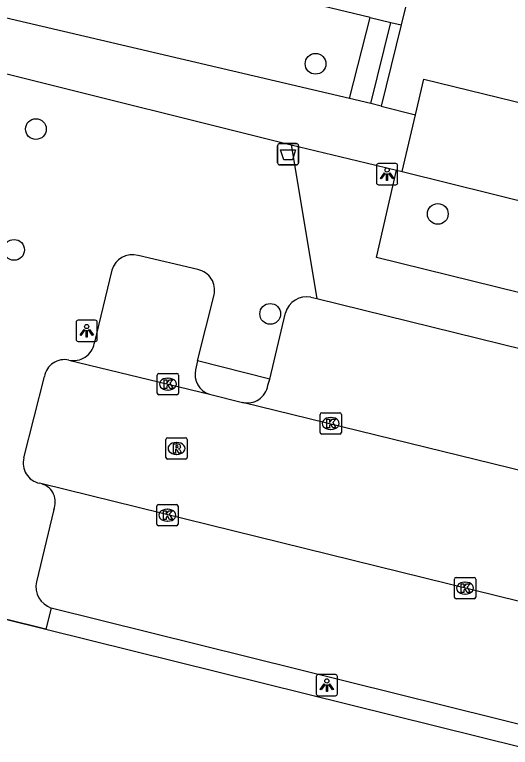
# Model space of a CAD drawing. Extents: x 162812 to 163818, y 381639 to 382470.
# Drawn here: x 163431.96 to 163455.31, y 382100.72 to 382135.2 of the extents above; entities that cross this region are included whole.
import ezdxf

# ---------------------------------------------------------------- set-up
doc = ezdxf.new("R2010")
doc.units = 0
for name, color, linetype in [('IMGEO_Afvalbak', 7, 'Continuous'), ('IMGEO_Boom', 7, 'Continuous'), ('IMGEO_Groenvoorziening', 7, 'Continuous'), ('IMGEO_Haag', 7, 'Continuous'), ('IMGEO_Hek', 7, 'Continuous'), ('IMGEO_Kolk', 7, 'Continuous'), ('IMGEO_Lichtpunt', 7, 'Continuous'), ('IMGEO_Parkeervlak_open', 7, 'Continuous'), ('IMGEO_Rijbaan_lokaal_open', 7, 'Continuous'), ('IMGEO_Rioolput', 7, 'Continuous'), ('IMGEO_Verkeerseiland_open', 7, 'Continuous'), ('IMGEO_Voetpad_open', 7, 'Continuous')]:
    doc.layers.add(name, color=color, linetype=linetype)

msp = doc.modelspace()

# ---------------------------------------------------------------- linework, layer by layer
at = {"layer": 'IMGEO_Afvalbak'}
for p, q in [((163444.342, 382128.234), (163444.342, 382129.034)), ((163444.342, 382129.034), (163444.342, 382128.234)), ((163444.442, 382129.134), (163445.232, 382129.134)), ((163445.232, 382129.134), (163444.442, 382129.134)), ((163445.332, 382129.034), (163445.332, 382128.234)), ((163445.332, 382128.234), (163445.332, 382129.034)), ((163445.232, 382128.134), (163444.442, 382128.134)), ((163444.442, 382128.134), (163445.232, 382128.134))]:
    msp.add_line(p, q, dxfattribs=at)
msp.add_lwpolyline([(163444.485, 382128.848), (163445.189, 382128.848), (163445.04, 382128.378), (163444.634, 382128.378), (163444.485, 382128.848)], dxfattribs=at)
for centre, start, end in [((163444.442, 382129.034), 90, 180), ((163444.442, 382129.034), 90, 180), ((163445.232, 382129.034), 0, 90), ((163445.232, 382129.034), 360, 90), ((163444.442, 382128.234), 180, 270), ((163444.442, 382128.234), 180, 270), ((163445.232, 382128.234), 270, 0), ((163445.232, 382128.234), 270, 0)]:
    msp.add_arc(centre, 0.1, start, end, dxfattribs=at)
at = {"layer": 'IMGEO_Boom'}
for centre in [(163446.132, 382132.891), (163432.961, 382129.819), (163451.891, 382125.826), (163431.933, 382124.135), (163443.997, 382121.123)]:
    msp.add_circle(centre, 0.489, dxfattribs=at)
at = {"layer": 'IMGEO_Groenvoorziening'}
msp.add_lwpolyline([(163433.426, 382106.281), (163427.456, 382107.757), (163426.096, 382101.063), (163425.098, 382101.266)], dxfattribs=at)
at = {"layer": 'IMGEO_Haag'}
for points in [[(163433.686, 382107.276), (163433.426, 382106.281)], [(163433.426, 382106.281), (163455.899, 382100.722)]]:
    msp.add_lwpolyline(points, dxfattribs=at)
at = {"layer": 'IMGEO_Hek'}
for points in [[(163425.098, 382101.266), (163426.096, 382101.063), (163427.456, 382107.757), (163433.426, 382106.281)], [(163433.426, 382106.281), (163455.899, 382100.722)]]:
    msp.add_lwpolyline(points, dxfattribs=at)
at = {"layer": 'IMGEO_Kolk'}
for p, q in [((163438.679, 382117.39), (163438.679, 382118.242)), ((163438.754, 382118.316), (163439.606, 382118.316)), ((163439.68, 382118.242), (163439.68, 382117.39)), ((163439.167, 382118.096), (163439.192, 382118.096)), ((163439.606, 382117.316), (163438.754, 382117.316)), ((163439.19, 382117.536), (163439.165, 382117.536)), ((163446.347, 382115.54), (163446.347, 382116.392)), ((163446.422, 382116.466), (163447.274, 382116.466)), ((163446.835, 382116.246), (163446.86, 382116.246)), ((163447.348, 382116.392), (163447.348, 382115.54)), ((163446.858, 382115.686), (163446.833, 382115.686)), ((163447.274, 382115.466), (163446.422, 382115.466)), ((163438.653, 382111.223), (163438.653, 382112.075)), ((163438.728, 382112.149), (163439.58, 382112.149)), ((163439.654, 382112.075), (163439.654, 382111.223)), ((163439.141, 382111.929), (163439.166, 382111.929)), ((163439.164, 382111.369), (163439.139, 382111.369)), ((163439.58, 382111.149), (163438.728, 382111.149)), ((163452.674, 382107.791), (163452.674, 382108.643)), ((163452.749, 382108.717), (163453.601, 382108.717)), ((163453.675, 382108.643), (163453.675, 382107.791)), ((163453.162, 382108.497), (163453.187, 382108.497)), ((163453.185, 382107.937), (163453.16, 382107.937)), ((163453.601, 382107.717), (163452.749, 382107.717))]:
    msp.add_line(p, q, dxfattribs=at)
for points in [[(163438.679, 382117.39), (163438.679, 382118.242)], [(163438.754, 382118.316), (163439.606, 382118.316)], [(163439.68, 382118.242), (163439.68, 382117.39)], [(163439, 382118.016), (163439.123, 382118.016), (163439.123, 382117.865), (163439.253, 382118.016), (163439.417, 382118.016), (163439.271, 382117.865), (163439.424, 382117.616), (163439.272, 382117.616), (163439.187, 382117.78), (163439.123, 382117.713), (163439.123, 382117.616), (163439, 382117.616), (163439, 382118.016)], [(163439.606, 382117.316), (163438.754, 382117.316)], [(163446.347, 382115.54), (163446.347, 382116.392)], [(163446.422, 382116.466), (163447.274, 382116.466)], [(163446.668, 382116.166), (163446.791, 382116.166), (163446.791, 382116.015), (163446.921, 382116.166), (163447.085, 382116.166), (163446.939, 382116.015), (163447.092, 382115.766), (163446.94, 382115.766), (163446.855, 382115.93), (163446.791, 382115.863), (163446.791, 382115.766), (163446.668, 382115.766), (163446.668, 382116.166)], [(163447.348, 382116.392), (163447.348, 382115.54)], [(163447.274, 382115.466), (163446.422, 382115.466)], [(163438.653, 382111.223), (163438.653, 382112.075)], [(163438.728, 382112.149), (163439.58, 382112.149)], [(163439.654, 382112.075), (163439.654, 382111.223)], [(163438.974, 382111.849), (163439.097, 382111.849), (163439.097, 382111.698), (163439.227, 382111.849), (163439.391, 382111.849), (163439.245, 382111.698), (163439.398, 382111.449), (163439.246, 382111.449), (163439.161, 382111.613), (163439.097, 382111.546), (163439.097, 382111.449), (163438.974, 382111.449), (163438.974, 382111.849)], [(163439.58, 382111.149), (163438.728, 382111.149)], [(163452.674, 382107.791), (163452.674, 382108.643)], [(163452.749, 382108.717), (163453.601, 382108.717)], [(163453.675, 382108.643), (163453.675, 382107.791)], [(163452.995, 382108.417), (163453.118, 382108.417), (163453.118, 382108.266), (163453.248, 382108.417), (163453.412, 382108.417), (163453.266, 382108.266), (163453.419, 382108.017), (163453.267, 382108.017), (163453.182, 382108.181), (163453.118, 382108.114), (163453.118, 382108.017), (163452.995, 382108.017), (163452.995, 382108.417)], [(163453.601, 382107.717), (163452.749, 382107.717)]]:
    msp.add_lwpolyline(points, dxfattribs=at)
for centre, start, end in [((163438.756, 382118.24), 91.552, 178.448), ((163438.756, 382118.24), 91.552, 178.448), ((163439.604, 382118.24), 1.552, 88.448), ((163439.604, 382118.24), 1.552, 88.448), ((163438.756, 382117.392), 181.552, 268.448), ((163438.756, 382117.392), 181.552, 268.448), ((163439.604, 382117.392), 271.552, 358.448), ((163439.604, 382117.392), 271.552, 358.448), ((163446.424, 382116.39), 91.552, 178.448), ((163446.424, 382116.39), 91.552, 178.448), ((163447.272, 382116.39), 1.552, 88.448), ((163447.272, 382116.39), 1.552, 88.448), ((163446.424, 382115.542), 181.552, 268.448), ((163446.424, 382115.542), 181.552, 268.448), ((163447.272, 382115.542), 271.552, 358.448), ((163447.272, 382115.542), 271.552, 358.448), ((163438.73, 382112.073), 91.552, 178.448), ((163438.73, 382112.073), 91.552, 178.448), ((163439.578, 382112.073), 1.552, 88.448), ((163439.578, 382112.073), 1.552, 88.448), ((163438.73, 382111.225), 181.552, 268.448), ((163438.73, 382111.225), 181.552, 268.448), ((163439.578, 382111.225), 271.552, 358.448), ((163439.578, 382111.225), 271.552, 358.448), ((163452.751, 382108.641), 91.552, 178.448), ((163452.751, 382108.641), 91.552, 178.448), ((163453.599, 382108.641), 1.552, 88.448), ((163453.599, 382108.641), 1.552, 88.448), ((163452.751, 382107.793), 181.552, 268.448), ((163452.751, 382107.793), 181.552, 268.448), ((163453.599, 382107.793), 271.552, 358.448), ((163453.599, 382107.793), 271.552, 358.448)]:
    msp.add_arc(centre, 0.0765, start, end, dxfattribs=at)
for centre, major_axis, ratio, start_param, end_param in [((163439.166, 382117.816), (-0.387, 0.002), 0.722429, 4.712389, 7.853982), ((163439.191, 382117.816), (-0.39, 0.002), 0.717154, 1.570796, 4.712389), ((163446.834, 382115.966), (-0.387, 0.002), 0.722429, 4.712389, 7.853982), ((163446.859, 382115.966), (-0.39, 0.002), 0.717154, 1.570796, 4.712389), ((163439.14, 382111.649), (-0.387, 0.002), 0.722429, 4.712389, 7.853982), ((163439.165, 382111.649), (-0.39, 0.002), 0.717154, 1.570796, 4.712389), ((163453.161, 382108.217), (-0.387, 0.002), 0.722429, 4.712389, 7.853982), ((163453.186, 382108.217), (-0.39, 0.002), 0.717154, 1.570796, 4.712389)]:
    msp.add_ellipse(centre, major_axis=major_axis, ratio=ratio, start_param=start_param, end_param=end_param, dxfattribs=at)
at = {"layer": 'IMGEO_Lichtpunt'}
for p, q in [((163449.004, 382128.098), (163449.004, 382127.291)), ((163449.004, 382128.098), (163449.004, 382127.291)), ((163449.906, 382128.193), (163449.098, 382128.193)), ((163449.906, 382128.193), (163449.098, 382128.193)), ((163450, 382127.291), (163450, 382128.098)), ((163450, 382127.291), (163450, 382128.098)), ((163449.098, 382127.197), (163449.906, 382127.197)), ((163449.098, 382127.197), (163449.906, 382127.197)), ((163434.855, 382120.729), (163434.855, 382119.922)), ((163434.855, 382120.729), (163434.855, 382119.922)), ((163435.757, 382120.824), (163434.949, 382120.824)), ((163435.757, 382120.824), (163434.949, 382120.824)), ((163435.851, 382119.922), (163435.851, 382120.729)), ((163435.851, 382119.922), (163435.851, 382120.729)), ((163434.949, 382119.828), (163435.757, 382119.828)), ((163434.949, 382119.828), (163435.757, 382119.828)), ((163447.067, 382104.144), (163446.259, 382104.144)), ((163447.067, 382104.144), (163446.259, 382104.144)), ((163446.165, 382104.049), (163446.165, 382103.242)), ((163446.165, 382104.049), (163446.165, 382103.242)), ((163447.161, 382103.242), (163447.161, 382104.049)), ((163447.161, 382103.242), (163447.161, 382104.049)), ((163446.259, 382103.148), (163447.067, 382103.148)), ((163446.259, 382103.148), (163447.067, 382103.148))]:
    msp.add_line(p, q, dxfattribs=at)
for points in [[(163449.378, 382127.762), (163449.417, 382127.734), (163449.229, 382127.472), (163449.191, 382127.499), (163449.378, 382127.762)], [(163449.48, 382127.714), (163449.527, 382127.714), (163449.527, 382127.392), (163449.48, 382127.392), (163449.48, 382127.714)], [(163449.59, 382127.734), (163449.628, 382127.761), (163449.815, 382127.499), (163449.776, 382127.471), (163449.59, 382127.734)], [(163435.229, 382120.393), (163435.268, 382120.365), (163435.08, 382120.103), (163435.042, 382120.13), (163435.229, 382120.393)], [(163435.331, 382120.345), (163435.378, 382120.345), (163435.378, 382120.023), (163435.331, 382120.023), (163435.331, 382120.345)], [(163435.441, 382120.365), (163435.479, 382120.392), (163435.666, 382120.13), (163435.627, 382120.102), (163435.441, 382120.365)], [(163446.539, 382103.713), (163446.578, 382103.685), (163446.39, 382103.423), (163446.352, 382103.45), (163446.539, 382103.713)], [(163446.641, 382103.665), (163446.688, 382103.665), (163446.688, 382103.343), (163446.641, 382103.343), (163446.641, 382103.665)], [(163446.751, 382103.685), (163446.789, 382103.712), (163446.976, 382103.45), (163446.937, 382103.422), (163446.751, 382103.685)]]:
    msp.add_lwpolyline(points, dxfattribs=at)
for centre in [(163449.503, 382127.896), (163435.354, 382120.527), (163446.664, 382103.847)]:
    msp.add_circle(centre, 0.0994, dxfattribs=at)
for centre, start, end in [((163449.098, 382128.098), 90, 180), ((163449.098, 382128.098), 90, 180), ((163449.906, 382128.098), 0, 90), ((163449.906, 382128.098), 0, 90), ((163449.098, 382127.291), 180, 270), ((163449.098, 382127.291), 180, 270), ((163449.906, 382127.291), 270, 0), ((163449.906, 382127.291), 270, 360), ((163434.949, 382120.729), 90, 180), ((163434.949, 382120.729), 90, 180), ((163435.757, 382120.729), 0, 90), ((163435.757, 382120.729), 0, 90), ((163434.949, 382119.922), 180, 270), ((163434.949, 382119.922), 180, 270), ((163435.757, 382119.922), 270, 0), ((163435.757, 382119.922), 270, 360), ((163446.259, 382104.049), 90, 180), ((163446.259, 382104.049), 90, 180), ((163447.067, 382104.049), 0, 90), ((163447.067, 382104.049), 0, 90), ((163446.259, 382103.242), 180, 270), ((163446.259, 382103.242), 180, 270), ((163447.067, 382103.242), 270, 0), ((163447.067, 382103.242), 270, 360)]:
    msp.add_arc(centre, 0.0946, start, end, dxfattribs=at)
at = {"layer": 'IMGEO_Parkeervlak_open'}
for points in [[(163450.206, 382127.822), (163469.699, 382122.997)], [(163440.589, 382123.205), (163437.774, 382123.872)], [(163436.533, 382123.183), (163435.712, 382119.731)], [(163440.568, 382118.92), (163441.352, 382122.018)], [(163445.913, 382121.908), (163446.199, 382121.846)], [(163443.977, 382118.054), (163444.71, 382121.166)], [(163440.568, 382118.92), (163440.485, 382118.495)], [(163443.887, 382117.762), (163443.977, 382118.054)], [(163433.8, 382111.913), (163432.986, 382108.515)], [(163457.008, 382101.479), (163433.686, 382107.276)]]:
    msp.add_lwpolyline(points, dxfattribs=at)
for centre, radius, start, end in [((163437.506, 382122.892), 1.016, 74.7321, 163.3457), ((163440.396, 382122.242), 0.982, 346.8146, 78.6509), ((163445.719, 382120.877), 1.049, 79.3324, 163.9994), ((163434.728, 382119.924), 1.003, 257.6605, 348.8767), ((163441.415, 382118.259), 0.959, 165.7364, 253.3036), ((163442.916, 382117.914), 0.983, 256.8517, 351.0798), ((163432.985, 382112.27), 0.89, 336.3501, 71.8397), ((163434.048, 382108.298), 1.084, 168.4436, 250.4868)]:
    msp.add_arc(centre, radius, start, end, dxfattribs=at)
at = {"layer": 'IMGEO_Rijbaan_lokaal_open'}
for points in [[(163434.514, 382118.945), (163441.139, 382117.34)], [(163432.395, 382114.345), (163433.358, 382118.177)], [(163441.139, 382117.34), (163442.692, 382116.957)], [(163466.276, 382111.183), (163442.692, 382116.957)], [(163433.262, 382113.116), (163433.13, 382113.149)], [(163471.529, 382103.703), (163433.262, 382113.116)]]:
    msp.add_lwpolyline(points, dxfattribs=at)
for centre, radius, start, end in [((163434.305, 382118.006), 0.962, 77.4448, 169.7521), ((163433.335, 382114.099), 0.971, 165.3041, 257.8414)]:
    msp.add_arc(centre, radius, start, end, dxfattribs=at)
at = {"layer": 'IMGEO_Rioolput'}
for p, q in [((163439.083, 382114.364), (163439.083, 382115.216)), ((163439.158, 382115.29), (163440.01, 382115.29)), ((163440.084, 382115.216), (163440.084, 382114.364)), ((163439.571, 382115.07), (163439.596, 382115.07)), ((163439.594, 382114.51), (163439.569, 382114.51)), ((163440.01, 382114.29), (163439.158, 382114.29))]:
    msp.add_line(p, q, dxfattribs=at)
for points in [[(163439.083, 382114.364), (163439.083, 382115.216)], [(163439.158, 382115.29), (163440.01, 382115.29)], [(163440.084, 382115.216), (163440.084, 382114.364)], [(163439.672, 382114.988), (163439.42, 382114.99), (163439.42, 382114.59)], [(163439.598, 382114.909), (163439.544, 382114.909), (163439.544, 382114.828)], [(163439.544, 382114.828), (163439.596, 382114.828)], [(163439.42, 382114.59), (163439.544, 382114.59), (163439.544, 382114.752), (163439.555, 382114.752)], [(163439.602, 382114.723), (163439.673, 382114.59), (163439.813, 382114.59), (163439.748, 382114.716)], [(163440.01, 382114.29), (163439.158, 382114.29)]]:
    msp.add_lwpolyline(points, dxfattribs=at)
for centre, radius, start, end in [((163439.16, 382115.214), 0.0765, 91.552, 178.448), ((163439.16, 382115.214), 0.0765, 91.552, 178.448), ((163440.008, 382115.214), 0.0765, 1.552, 88.448), ((163440.008, 382115.214), 0.0765, 1.552, 88.448), ((163439.58, 382115.017), 0.19, 274.7715, 282.9687), ((163439.604, 382114.813), 0.0964, 77.0061, 93.1865), ((163439.618, 382114.87), 0.0378, 276.6634, 79.6772), ((163439.671, 382114.878), 0.109, 350.3612, 89.416), ((163439.669, 382114.878), 0.112, 277.5842, 350.9817), ((163439.554, 382114.699), 0.0533, 26.0293, 88.6989), ((163439.653, 382114.663), 0.108, 29.5134, 73.7905), ((163439.16, 382114.366), 0.0765, 181.552, 268.448), ((163439.16, 382114.366), 0.0765, 181.552, 268.448), ((163440.008, 382114.366), 0.0765, 271.552, 358.448), ((163440.008, 382114.366), 0.0765, 271.552, 358.448)]:
    msp.add_arc(centre, radius, start, end, dxfattribs=at)
for centre, major_axis, ratio, start_param, end_param in [((163439.57, 382114.79), (-0.387, 0.002), 0.722429, 4.712389, 7.853982), ((163439.595, 382114.79), (-0.39, 0.002), 0.717154, 1.570796, 4.712389)]:
    msp.add_ellipse(centre, major_axis=major_axis, ratio=ratio, start_param=start_param, end_param=end_param, dxfattribs=at)
at = {"layer": 'IMGEO_Verkeerseiland_open'}
msp.add_lwpolyline([(163443.977, 382118.054), (163440.568, 382118.92)], dxfattribs=at)
at = {"layer": 'IMGEO_Voetpad_open'}
for points in [[(163448.702, 382135.064), (163442.415, 382136.597), (163424.417, 382140.987)], [(163447.733, 382131.255), (163418.029, 382138.23), (163416.483, 382138.612)], [(163450.897, 382137.706), (163450.164, 382134.728)], [(163447.733, 382131.255), (163448.702, 382135.064)], [(163448.702, 382135.064), (163449.676, 382134.84)], [(163448.735, 382131.02), (163449.676, 382134.84)], [(163449.676, 382134.84), (163450.164, 382134.728)], [(163450.164, 382134.728), (163449.223, 382130.905)], [(163431.522, 382132.438), (163444.984, 382129.085)], [(163450.835, 382130.483), (163451.232, 382132.163), (163472.485, 382126.969)], [(163448.735, 382131.02), (163447.733, 382131.255)], [(163449.223, 382130.905), (163448.735, 382131.02)], [(163449.223, 382130.905), (163450.835, 382130.483)], [(163450.206, 382127.822), (163450.835, 382130.483)], [(163444.984, 382129.085), (163448.513, 382128.232), (163449.952, 382127.884)], [(163444.984, 382129.085), (163446.199, 382121.846)], [(163471.613, 382118.214), (163449.004, 382123.78), (163449.952, 382127.884)], [(163449.952, 382127.884), (163450.206, 382127.822)], [(163446.199, 382121.846), (163465.763, 382117.026)]]:
    msp.add_lwpolyline(points, dxfattribs=at)

doc.saveas('drawing.dxf')
